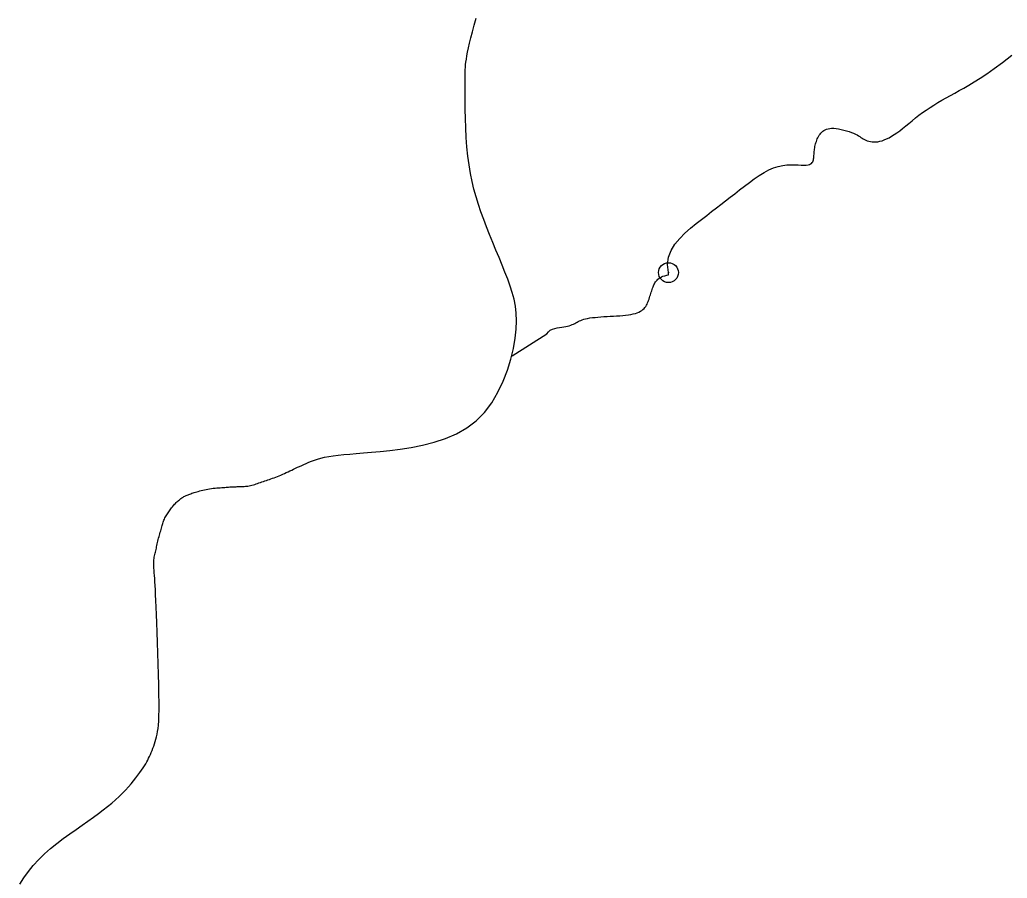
# Model space of a CAD drawing. Extents: x 553962 to 842807, y 8883888 to 9032388.
# Drawn here: x 707785 to 712747, y 8955681 to 8959998 of the extents above; entities that cross this region are included whole.
import ezdxf

# ---------------------------------------------------------------- set-up
doc = ezdxf.new("R2010")
doc.units = 0
doc.header["$LTSCALE"] = 200
doc.header["$PDMODE"] = 32
doc.header["$PDSIZE"] = 100
doc.layers.add('24', color=7, linetype='Continuous', lineweight=25)

msp = doc.modelspace()

# ---------------------------------------------------------------- linework, layer by layer
at = {"layer": '24'}
msp.add_line((711025.7, 8958710.8), (711035.5, 8958713), dxfattribs=at)
for points in [[(709596.3, 8957827.2), (709644.3, 8957832.4), (709696.4, 8957838.9), (709751.7, 8957847.4), (709808.8, 8957858.6), (709866.5, 8957873.2), (709923.6, 8957892.1), (709978.7, 8957915.8), (710030.6, 8957945.3), (710078, 8957981.2), (710120, 8958023.8), (710156.6, 8958072.1), (710187.8, 8958124.6), (710214.2, 8958179.7), (710235.7, 8958235.8), (710252.8, 8958291.6), (710265.7, 8958345.5), (710274.5, 8958396), (710279.6, 8958441.9), (710281.3, 8958483.7), (710279.9, 8958522.1), (710275.6, 8958558.1), (710268.9, 8958592.3), (710259.9, 8958625.6), (710249.1, 8958658.8), (710236.8, 8958692.7), (710223.1, 8958727.8), (710208.6, 8958764.3), (710193.3, 8958801.7), (710177.6, 8958839.8), (710161.7, 8958878.3), (710146, 8958917.1), (710130.7, 8958955.7), (710116, 8958994), (710102.3, 8959031.8), (710089.6, 8959069.4), (710077.9, 8959107.2), (710067.3, 8959145.5), (710057.8, 8959184.7), (710049.5, 8959225.2), (710042.4, 8959267.4), (710036.5, 8959311.6), (710031.9, 8959358), (710028.4, 8959405.8), (710025.9, 8959453.9), (710024.1, 8959501.2), (710023.1, 8959546.6), (710022.5, 8959589.1), (710022.2, 8959627.6), (710022.2, 8959661.1), (710022.2, 8959688.7), (710022.2, 8959711.2), (710022.5, 8959729.8), (710023, 8959745.3), (710023.8, 8959759), (710025, 8959771.8), (710026.7, 8959784.9), (710028.9, 8959799.3), (710031.7, 8959815.9), (710035.3, 8959834.9), (710039.7, 8959856.5), (710045.1, 8959880.7), (710051.6, 8959907.5), (710059.3, 8959937.2), (710068.4, 8959969.7), (710078.9, 8960005.1)], [(712418.8, 8959592.9), (712439.7, 8959604.9), (712461.1, 8959616.8), (712482.9, 8959628.9), (712505.2, 8959641.1), (712528.5, 8959654.1), (712553.4, 8959668.5), (712580.5, 8959684.9), (712610.5, 8959704), (712643.9, 8959726.3), (712681.3, 8959752.6), (712723.4, 8959783.3), (712770.3, 8959818.9)], [(711951.6, 8959435.5), (711963.6, 8959431.2), (711974.3, 8959426.9), (711983.8, 8959422.6), (711992, 8959418.3), (711999.2, 8959414), (712005.7, 8959409.9), (712011.7, 8959405.9), (712017.6, 8959402.1), (712023.4, 8959398.5), (712029.6, 8959395.1), (712036.2, 8959392), (712043.4, 8959389.2), (712051.1, 8959386.9), (712059.2, 8959385.1), (712067.8, 8959383.9), (712076.9, 8959383.3), (712086.5, 8959383.5), (712096.4, 8959384.6), (712106.8, 8959386.6), (712117.6, 8959389.5), (712128.8, 8959393.5), (712140.5, 8959398.4), (712152.7, 8959404.5), (712165.3, 8959411.6), (712178.5, 8959419.9), (712192.2, 8959429.3), (712206.4, 8959439.9), (712221.2, 8959451.5), (712236.5, 8959463.8), (712252.4, 8959476.8), (712268.8, 8959490.2), (712285.7, 8959503.7), (712303.2, 8959517.3), (712321.2, 8959530.6), (712339.7, 8959543.6), (712358.7, 8959556.3), (712378.3, 8959568.7), (712398.3, 8959580.8), (712418.8, 8959592.9)], [(711769.1, 8959283.2), (711771, 8959287.8), (711772.5, 8959292.8), (711773.6, 8959298.1), (711774.4, 8959303.7), (711775.1, 8959309.6), (711775.6, 8959315.7), (711776.1, 8959322), (711776.6, 8959328.3), (711777.1, 8959334.7), (711777.8, 8959341.1), (711778.6, 8959347.5), (711779.5, 8959353.9), (711780.7, 8959360.3), (711782.1, 8959366.7), (711783.6, 8959373.1), (711785.4, 8959379.4), (711787.5, 8959385.8), (711789.8, 8959392.2), (711792.4, 8959398.5), (711795.3, 8959404.7), (711798.6, 8959410.8), (711802.1, 8959416.7), (711806, 8959422.3), (711810.3, 8959427.6), (711815, 8959432.6), (711820, 8959437.1), (711825.6, 8959441.2), (711831.7, 8959444.7), (711838.6, 8959447.6), (711846.2, 8959449.9), (711854.8, 8959451.4), (711864.3, 8959452.1), (711874.9, 8959452), (711886.7, 8959450.9), (711899.3, 8959449), (711912.4, 8959446.3), (711925.7, 8959443.2), (711938.9, 8959439.5), (711951.6, 8959435.5)], [(711044.4, 8958726.2), (711040.3, 8958766.3), (711045.4, 8958803.3), (711058.2, 8958837.5), (711077.2, 8958869), (711100.8, 8958898), (711127.5, 8958924.8), (711155.7, 8958949.7), (711183.9, 8958972.7), (711210.9, 8958994.1), (711236.5, 8959014.2), (711261.2, 8959033.3), (711285, 8959051.7), (711308.4, 8959069.5), (711331.5, 8959087.2), (711354.7, 8959105.1), (711378.1, 8959123.2), (711402, 8959142), (711426.3, 8959160.9), (711450.8, 8959179.6), (711475.5, 8959197.5), (711500.2, 8959214.2), (711524.8, 8959229.2), (711549, 8959242.2), (711572.8, 8959252.5), (711596.1, 8959259.9), (711618.5, 8959264.7), (711640, 8959267.5), (711660.3, 8959268.6), (711679.2, 8959268.7), (711696.5, 8959268), (711711.9, 8959267.3), (711725.3, 8959266.8), (711736.5, 8959267.1), (711745.6, 8959268.2), (711753, 8959270), (711758.8, 8959272.4), (711763.2, 8959275.5), (711766.6, 8959279.1), (711769.1, 8959283.2)], [(710842.9, 8958514.2), (710855.7, 8958516.2), (710867.5, 8958518.6), (710878.2, 8958521.4), (710887.7, 8958524.5), (710896.2, 8958528.1), (710903.8, 8958532), (710910.5, 8958536.2), (710916.3, 8958540.8), (710921.6, 8958545.7), (710926.2, 8958550.8), (710930.2, 8958556.2), (710933.8, 8958561.9), (710937, 8958567.8), (710939.9, 8958574), (710942.5, 8958580.3), (710944.9, 8958586.9), (710947.2, 8958593.6), (710949.4, 8958600.4), (710951.6, 8958607.4), (710953.8, 8958614.4), (710956, 8958621.5), (710958.2, 8958628.4), (710960.3, 8958635.3), (710962.5, 8958641.9), (710964.7, 8958648.3), (710966.9, 8958654.3), (710969.1, 8958660), (710971.4, 8958665.3), (710973.8, 8958670.3), (710976.5, 8958675.1), (710979.6, 8958679.6), (710983, 8958684), (710986.9, 8958688.3), (710991.4, 8958692.6), (710996.6, 8958696.8), (711002.6, 8958700.8), (711009.3, 8958704.6), (711017, 8958708), (711025.7, 8958710.8)], [(711035.5, 8958713), (711044.7, 8958714.3), (711044.4, 8958726.2)], [(710259.2, 8958307.9), (710432.8, 8958419.1), (710441.1, 8958429.2), (710450.7, 8958436.7), (710461.5, 8958442.2), (710472.9, 8958446.1), (710484.7, 8958448.7), (710496.5, 8958450.5), (710508, 8958451.9), (710518.9, 8958453.3), (710528.8, 8958455), (710537.9, 8958457.1), (710546.2, 8958459.4), (710553.8, 8958462.1), (710560.8, 8958464.9), (710567.4, 8958467.9), (710573.6, 8958471), (710579.6, 8958474.1), (710585.4, 8958477.2), (710591.3, 8958480.4), (710597.5, 8958483.4), (710604.1, 8958486.3), (710611.2, 8958489.2), (710619.2, 8958491.8), (710628.1, 8958494.2), (710638.1, 8958496.4), (710649.5, 8958498.3), (710662, 8958499.9), (710675.5, 8958501.4), (710689.8, 8958502.7), (710704.8, 8958503.8), (710720.3, 8958504.9), (710736.1, 8958505.8), (710752.1, 8958506.8), (710768.1, 8958507.7), (710784, 8958508.7), (710799.5, 8958509.8), (710814.6, 8958511), (710829.1, 8958512.5), (710842.9, 8958514.2)], [(708610.1, 8957600.3), (708613.9, 8957602.3), (708617.8, 8957604.2), (708621.9, 8957606), (708626.1, 8957607.8), (708630.4, 8957609.6), (708635, 8957611.3), (708639.8, 8957613.1), (708644.9, 8957614.8), (708650.2, 8957616.6), (708655.9, 8957618.4), (708661.8, 8957620.3), (708668.2, 8957622.2), (708674.8, 8957624.2), (708681.8, 8957626.2), (708689.2, 8957628.3), (708696.9, 8957630.4), (708704.8, 8957632.4), (708713, 8957634.4), (708721.5, 8957636.2), (708730.2, 8957637.9), (708739, 8957639.4), (708747.9, 8957640.7), (708757, 8957641.8), (708766, 8957642.8), (708774.9, 8957643.6), (708783.6, 8957644.3), (708792.1, 8957644.9), (708800.2, 8957645.4), (708807.8, 8957646), (708815, 8957646.5), (708821.7, 8957647), (708828, 8957647.5), (708834, 8957648), (708839.8, 8957648.5), (708845.3, 8957648.9), (708850.7, 8957649.2), (708856.1, 8957649.5), (708861.4, 8957649.7), (708866.8, 8957649.9), (708872.2, 8957650), (708877.6, 8957650.1), (708883.2, 8957650.2), (708888.8, 8957650.3), (708894.5, 8957650.5), (708900.4, 8957650.7), (708906.4, 8957651), (708912.5, 8957651.4), (708918.8, 8957651.9), (708925.2, 8957652.6), (708931.7, 8957653.4), (708938.3, 8957654.5), (708945, 8957655.8), (708951.8, 8957657.4), (708958.7, 8957659.2), (708965.6, 8957661.3), (708972.7, 8957663.7), (708979.8, 8957666.1), (708986.9, 8957668.7), (708994.2, 8957671.3), (709001.5, 8957674), (709008.9, 8957676.6), (709016.4, 8957679.2), (709023.9, 8957681.7), (709031.6, 8957684.3), (709039.3, 8957686.8), (709047.2, 8957689.5), (709055.2, 8957692.2), (709063.3, 8957695.1), (709071.5, 8957698.2), (709079.9, 8957701.5), (709088.5, 8957705), (709097.2, 8957708.7), (709106, 8957712.6), (709114.9, 8957716.5), (709123.9, 8957720.7), (709133, 8957724.9), (709142.2, 8957729.2), (709151.5, 8957733.6), (709160.9, 8957738.1), (709170.5, 8957742.7), (709180.5, 8957747.4), (709190.8, 8957752.2), (709201.6, 8957757.1), (709212.8, 8957762.1), (709224.7, 8957767.2), (709237.3, 8957772.5), (709250.7, 8957777.9), (709265.2, 8957783.2), (709280.9, 8957788.3), (709298.1, 8957793.2), (709316.9, 8957797.8), (709337.6, 8957802), (709360.2, 8957805.6), (709385.1, 8957808.7), (709412.5, 8957811.4), (709442.7, 8957813.9), (709475.9, 8957816.5), (709512.3, 8957819.5), (709552.4, 8957822.9), (709596.3, 8957827.2)], [(708437, 8956293.7), (708441.3, 8956303.2), (708445.5, 8956313.2), (708449.7, 8956323.7), (708453.8, 8956334.6), (708457.8, 8956345.8), (708461.7, 8956357.3), (708465.4, 8956369), (708468.9, 8956381), (708472.1, 8956393.1), (708475, 8956405.4), (708477.6, 8956418.6), (708479.8, 8956433.5), (708481.7, 8956451.1), (708483.1, 8956472), (708484.1, 8956497.2), (708484.6, 8956527.5), (708484.6, 8956563.7), (708484.1, 8956606.2), (708483.2, 8956654), (708481.8, 8956705.4), (708480.3, 8956759.1), (708478.5, 8956813.4), (708476.7, 8956866.9), (708474.8, 8956918), (708473.1, 8956965.2), (708471.5, 8957007.4), (708470, 8957044.6), (708468.7, 8957077.2), (708467.5, 8957105.9), (708466.3, 8957130.9), (708465.2, 8957152.8), (708464.2, 8957172), (708463.1, 8957189), (708462.1, 8957204.1), (708461.1, 8957217.7), (708460.1, 8957229.8), (708459.3, 8957240.7), (708458.7, 8957250.5), (708458.3, 8957259.4), (708458.2, 8957267.5), (708458.3, 8957275.2), (708458.9, 8957282.4), (708459.7, 8957289.3), (708460.8, 8957296), (708462.1, 8957302.5), (708463.6, 8957308.9), (708465.1, 8957315.2), (708466.7, 8957321.6), (708468.3, 8957328), (708469.8, 8957334.6), (708471.2, 8957341.3), (708472.7, 8957348.2), (708474.1, 8957355.1), (708475.6, 8957362.2), (708477.2, 8957369.4), (708478.8, 8957376.7), (708480.6, 8957384), (708482.5, 8957391.5), (708484.6, 8957398.9), (708486.7, 8957406.3), (708488.8, 8957413.7), (708490.9, 8957421), (708493, 8957428.1), (708495, 8957434.9), (708496.9, 8957441.6), (708498.7, 8957448), (708500.4, 8957454.1), (708502, 8957459.9), (708503.7, 8957465.6), (708505.4, 8957471.2), (708507.2, 8957476.6), (708509.3, 8957482), (708511.6, 8957487.3), (708514.1, 8957492.6), (708516.9, 8957497.9), (708520, 8957503.2), (708523.2, 8957508.4), (708526.6, 8957513.7), (708530.1, 8957518.8), (708533.6, 8957523.9), (708537.2, 8957529), (708540.8, 8957533.9), (708544.4, 8957538.8), (708548.1, 8957543.6), (708551.7, 8957548.3), (708555.4, 8957552.9), (708559.1, 8957557.3), (708562.9, 8957561.7), (708566.8, 8957565.8), (708570.7, 8957569.9), (708574.7, 8957573.8), (708578.7, 8957577.5), (708582.7, 8957581), (708586.8, 8957584.4), (708590.8, 8957587.5), (708594.7, 8957590.5), (708598.6, 8957593.2), (708602.5, 8957595.8), (708606.3, 8957598.1), (708610.1, 8957600.3)], [(707784.9, 8955651.3), (707805.4, 8955683.3), (707828.1, 8955714.8), (707853.1, 8955745.7), (707880.1, 8955775.4), (707909.2, 8955803.8), (707939.8, 8955830.8), (707971.5, 8955856.6), (708003.7, 8955881.1), (708035.9, 8955904.5), (708067.7, 8955926.8), (708098.4, 8955948.1), (708127.7, 8955968.5), (708155, 8955988), (708180.5, 8956006.7), (708204.2, 8956024.7), (708226.2, 8956042.2), (708246.8, 8956059.2), (708265.9, 8956075.9), (708283.8, 8956092.2), (708300.4, 8956108.5), (708316.1, 8956124.6), (708330.7, 8956140.5), (708344.2, 8956156.1), (708356.8, 8956171.3), (708368.4, 8956185.9), (708378.9, 8956199.9), (708388.5, 8956213.1), (708397.1, 8956225.4), (708404.8, 8956236.7), (708411.5, 8956247.1), (708417.6, 8956257), (708423.1, 8956266.3), (708428, 8956275.5), (708432.6, 8956284.5), (708437, 8956293.7)]]:
    msp.add_lwpolyline(points, dxfattribs=at)
msp.add_point((711044.4, 8958726.2), dxfattribs=at)

doc.saveas('drawing.dxf')
